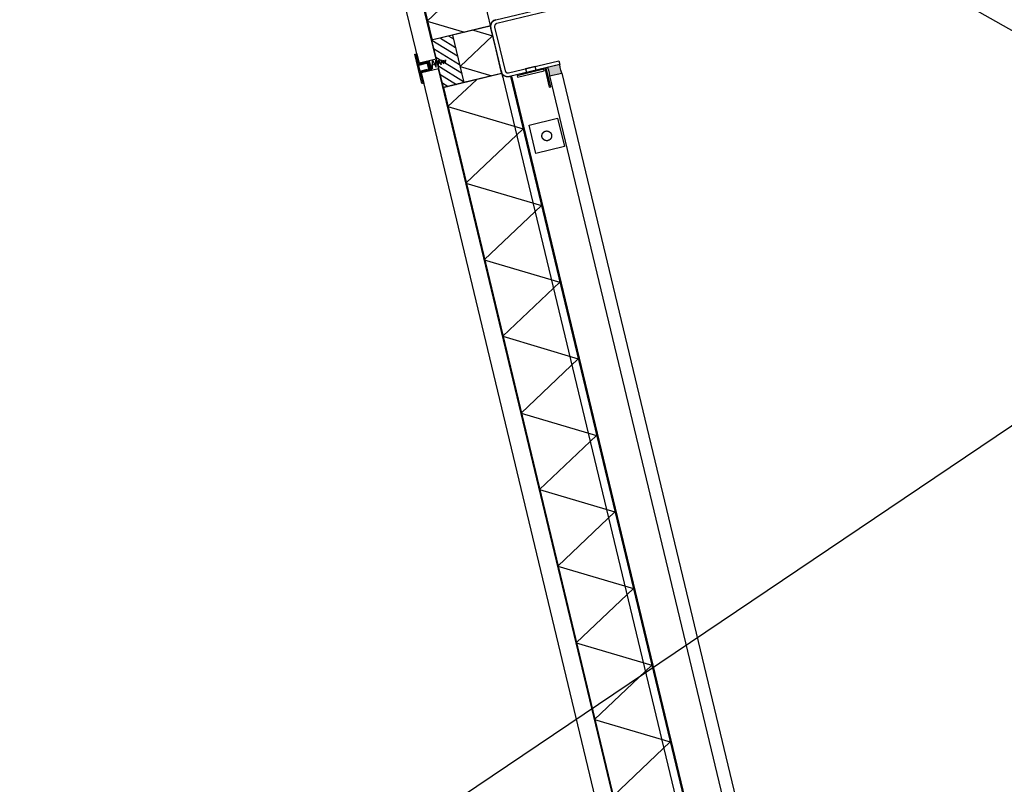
# Model space of a CAD drawing. Header units: millimetres. Extents: x 96940 to 101272, y 432237 to 434659.
# Tile 347 of 398: x 97307.996 to 97309.007, y 433592.051 to 433592.835. Entities that reach past the tile are written whole.
import ezdxf

# ---------------------------------------------------------------- set-up
doc = ezdxf.new("R2010")
doc.units = ezdxf.units.MM
for name, color, linetype in [('BL310---_BUKOZIJN', 1, 'Continuous'), ('Ondergrond_Nieuw_IP', 8, 'Continuous'), ('R_BN_N_Kabels_en_leidingen_maatvoering', 1, 'Continuous'), ('R_BN_T_N_Eindpunt_Voorziening', 1, 'Continuous'), ('R_BN_T_N_Kokersysteem_Coordinaten', 1, 'Continuous')]:
    doc.layers.add(name, color=color, linetype=linetype)
doc.layers.add('R_BN_T_N_Coordinaten', color=7, linetype='Continuous', lineweight=25)
doc.styles.get("Standard").update_dxf_attribs({"font": 'romans.shx'})
doc.dimstyles.new('RET 1-500', dxfattribs={"dimtxt": 1, "dimasz": 1, "dimexe": 0.3, "dimexo": 0, "dimgap": 0.3, "dimtad": 1, "dimdec": 3, "dimzin": 1, "dimtxsty": 'Standard', "dimcen": 0, "dimclrd": 1, "dimclre": 1, "dimclrt": 7, "dimaunit": 2, "dimadec": 4, "dimazin": 0, "dimtfac": 1, "dimtdec": 3, "dimtofl": 0, "dimtmove": 0, "dimatfit": 0, "dimfxl": 1, "dimarcsym": 0})

# ---------------------------------------------------------------- blocks, each defined once
blk = doc.blocks.new('PWK')
at = {"layer": 'BL310---_BUKOZIJN'}
blk.add_hatch(color=256, dxfattribs=at).paths.add_polyline_path([(6390, 3257), (6393, 3257.4), (6395.9, 3257.4), (6398.9, 3257), (6398.9, 3270), (6395.9, 3269.6), (6393, 3269.6), (6390, 3270)])
h = blk.add_hatch(dxfattribs=at)
h.set_pattern_fill('ANSI31', color=256, scale=2, angle=180, style=0)
h.set_pattern_definition([(45, (13781.5387, 4463.124), (-4.490128, 4.490128), [])])
h.paths.add_polyline_path([(6335, 3170), (6385, 3170), (6385, 3148), (6335, 3148)])
for p, q in [((6398.9, 3270), (7381.1, 3270)), ((6398.9, 3257), (7381.1, 3257)), ((6314.9, 3148), (6274.5, 3218)), ((6390, 3219), (7390, 3219)), ((6390.1, 3218), (7389.9, 3218)), ((6405.2, 3148.4), (6445.4, 3218)), ((6485.8, 3148), (6445.4, 3218)), ((6485.8, 3148), (6526.2, 3218)), ((6566.6, 3148), (6526.2, 3218)), ((6566.6, 3148), (6607, 3218)), ((6647.4, 3148), (6607, 3218)), ((6647.4, 3148), (6687.9, 3218)), ((6728.3, 3148), (6687.9, 3218)), ((6728.3, 3148), (6768.7, 3218)), ((6809.1, 3148), (6768.7, 3218)), ((6809.1, 3148), (6849.5, 3218)), ((6889.9, 3148), (6849.5, 3218)), ((6889.9, 3148), (6930.3, 3218)), ((6970.8, 3148), (6930.3, 3218)), ((6970.8, 3148), (7011.2, 3218)), ((7051.6, 3148), (7011.2, 3218)), ((7051.6, 3148), (7092, 3218)), ((7132.4, 3148), (7092, 3218)), ((5322, 3210), (6337, 3210)), ((6334.9, 3210.2), (6334.9, 3148)), ((6334.9, 3192.1), (6345.2, 3209.9)), ((6335, 3209.9), (6385, 3209.9)), ((6335, 3209.9), (6335, 3170.1)), ((6339, 3209.9), (6389, 3209.9)), ((6368.1, 3170.1), (6345.2, 3209.9)), ((6382, 3210), (7397, 3210)), ((6385, 3209.9), (6385, 3170.1)), ((6385.1, 3210.2), (6385.1, 3148)), ((6368.1, 3170.1), (6385.1, 3199.5)), ((6314.9, 3148), (6334.9, 3182.6)), ((6405.2, 3148.4), (6385.1, 3183.2)), ((6335, 3170.1), (6385, 3170.1)), ((6335, 3170), (6385, 3170)), ((6335, 3170), (6335, 3148)), ((6385, 3170), (6385, 3148)), ((6356.9, 3153), (6361.4, 3154)), ((6357.6, 3155.2), (6360.9, 3156.3)), ((6361.4, 3154), (6357.6, 3155.2)), ((6360.9, 3156.3), (6358, 3157.6)), ((6360.1, 3155.9), (6360, 3137.9)), ((6354.9, 3147.9), (5305.1, 3147.9)), ((5325.1, 3148.4), (6334.9, 3148.4)), ((5325.1, 3148), (6334.9, 3148)), ((6335, 3148), (6385, 3148)), ((6354.9, 3147.9), (6354.9, 3129.9)), ((6355.1, 3144.2), (6363, 3146.1)), ((6363.8, 3142.1), (6355.1, 3144.2)), ((6355.8, 3147.6), (6362.6, 3148.6)), ((6363, 3146.1), (6355.8, 3147.6)), ((6356.4, 3150.1), (6361.7, 3151.6)), ((6362.6, 3148.6), (6356.4, 3150.1)), ((6361.7, 3151.6), (6356.9, 3153)), ((7414.9, 3147.9), (6365.1, 3147.9)), ((6365.1, 3147.9), (6365.1, 3129.9)), ((6385.1, 3148.4), (7394.9, 3148.4)), ((6385.1, 3148), (7394.9, 3148)), ((6355, 3129.9), (6355, 3140.9)), ((6365, 3140.9), (6355, 3140.9)), ((6356, 3128.9), (6356, 3139.9)), ((6364, 3139.9), (6356, 3139.9)), ((6359.1, 3139.9), (6363.8, 3142.1)), ((6364, 3139.9), (6364, 3128.9)), ((6365, 3140.9), (6365, 3129.9)), ((6354.9, 3129.9), (5305.1, 3129.9)), ((6345, 3129.9), (6355, 3129.9)), ((6345, 3128.9), (6345, 3129.9)), ((6365, 3129.9), (6375.9, 3129.9)), ((7414.9, 3129.9), (6365.1, 3129.9)), ((6375.9, 3128.9), (6375.9, 3129.9))]:
    blk.add_line(p, q, dxfattribs=at)
blk.add_lwpolyline([(6334, 3270), (6334, 3217), (6334, 3216.9), (6334, 3216.9), (6334, 3216.8), (6334, 3216.8), (6334, 3216.7), (6334, 3216.7), (6334, 3216.6), (6334, 3216.6), (6334, 3216.5), (6334, 3216.5), (6334.1, 3216.4), (6334.1, 3216.4), (6334.1, 3216.3), (6334.1, 3216.3), (6334.1, 3216.2), (6334.1, 3216.2), (6334.1, 3216.1), (6334.1, 3216.1), (6334.2, 3216), (6334.2, 3216), (6334.2, 3215.9), (6334.2, 3215.9), (6334.2, 3215.8), (6334.3, 3215.8), (6334.3, 3215.7), (6334.3, 3215.7), (6334.3, 3215.6), (6334.4, 3215.6), (6334.4, 3215.5), (6334.4, 3215.5), (6334.4, 3215.5), (6334.5, 3215.4), (6334.5, 3215.4), (6334.5, 3215.3), (6334.5, 3215.3), (6334.6, 3215.2), (6334.6, 3215.2), (6334.6, 3215.2), (6334.7, 3215.1), (6334.7, 3215.1), (6334.7, 3215), (6334.8, 3215), (6334.8, 3215), (6334.8, 3214.9), (6334.9, 3214.9), (6334.9, 3214.8), (6335, 3214.8), (6335, 3214.8), (6335, 3214.7), (6335.1, 3214.7), (6335.1, 3214.7), (6335.2, 3214.6), (6335.2, 3214.6), (6335.2, 3214.6), (6335.3, 3214.5), (6335.3, 3214.5), (6335.4, 3214.5), (6335.4, 3214.5), (6335.5, 3214.4), (6335.5, 3214.4), (6335.5, 3214.4), (6335.6, 3214.4), (6335.6, 3214.3), (6335.7, 3214.3), (6335.7, 3214.3), (6335.8, 3214.3), (6335.8, 3214.2), (6335.9, 3214.2), (6335.9, 3214.2), (6336, 3214.2), (6336, 3214.2), (6336.1, 3214.1), (6336.1, 3214.1), (6336.2, 3214.1), (6336.2, 3214.1), (6336.3, 3214.1), (6336.3, 3214.1), (6336.4, 3214.1), (6336.4, 3214.1), (6336.5, 3214), (6336.5, 3214), (6336.6, 3214), (6336.6, 3214), (6336.7, 3214), (6336.7, 3214), (6336.8, 3214), (6336.8, 3214), (6336.9, 3214), (6336.9, 3214), (6337, 3214), (6360, 3214), (6383, 3214), (6383.1, 3214), (6383.1, 3214), (6383.2, 3214), (6383.2, 3214), (6383.3, 3214), (6383.3, 3214), (6383.4, 3214), (6383.4, 3214), (6383.5, 3214), (6383.5, 3214), (6383.6, 3214.1), (6383.6, 3214.1), (6383.7, 3214.1), (6383.7, 3214.1), (6383.8, 3214.1), (6383.8, 3214.1), (6383.9, 3214.1), (6383.9, 3214.1), (6384, 3214.2), (6384, 3214.2), (6384.1, 3214.2), (6384.1, 3214.2), (6384.2, 3214.2), (6384.2, 3214.3), (6384.3, 3214.3), (6384.3, 3214.3), (6384.4, 3214.3), (6384.4, 3214.4), (6384.5, 3214.4), (6384.5, 3214.4), (6384.5, 3214.4), (6384.6, 3214.5), (6384.6, 3214.5), (6384.7, 3214.5), (6384.7, 3214.5), (6384.8, 3214.6), (6384.8, 3214.6), (6384.8, 3214.6), (6384.9, 3214.7), (6384.9, 3214.7), (6385, 3214.7), (6385, 3214.8), (6385, 3214.8), (6385.1, 3214.8), (6385.1, 3214.9), (6385.2, 3214.9), (6385.2, 3215), (6385.2, 3215), (6385.3, 3215), (6385.3, 3215.1), (6385.3, 3215.1), (6385.4, 3215.2), (6385.4, 3215.2), (6385.4, 3215.2), (6385.5, 3215.3), (6385.5, 3215.3), (6385.5, 3215.4), (6385.5, 3215.4), (6385.6, 3215.5), (6385.6, 3215.5), (6385.6, 3215.5), (6385.6, 3215.6), (6385.7, 3215.6), (6385.7, 3215.7), (6385.7, 3215.7), (6385.7, 3215.8), (6385.8, 3215.8), (6385.8, 3215.9), (6385.8, 3215.9), (6385.8, 3216), (6385.8, 3216), (6385.9, 3216.1), (6385.9, 3216.1), (6385.9, 3216.2), (6385.9, 3216.2), (6385.9, 3216.3), (6385.9, 3216.3), (6385.9, 3216.4), (6385.9, 3216.4), (6386, 3216.5), (6386, 3216.5), (6386, 3216.6), (6386, 3216.6), (6386, 3216.7), (6386, 3216.7), (6386, 3216.8), (6386, 3216.8), (6386, 3216.9), (6386, 3216.9), (6386, 3217), (6386, 3270), (6390, 3270), (6390, 3217), (6390, 3216.9), (6390, 3216.8), (6390, 3216.6), (6390, 3216.5), (6390, 3216.4), (6390, 3216.3), (6389.9, 3216.1), (6389.9, 3216), (6389.9, 3215.9), (6389.9, 3215.8), (6389.9, 3215.7), (6389.8, 3215.5), (6389.8, 3215.4), (6389.8, 3215.3), (6389.8, 3215.2), (6389.7, 3215.1), (6389.7, 3215), (6389.7, 3214.8), (6389.6, 3214.7), (6389.6, 3214.6), (6389.5, 3214.5), (6389.5, 3214.4), (6389.4, 3214.3), (6389.4, 3214.2), (6389.3, 3214), (6389.3, 3213.9), (6389.2, 3213.8), (6389.2, 3213.7), (6389.1, 3213.6), (6389.1, 3213.5), (6389, 3213.4), (6388.9, 3213.3), (6388.9, 3213.2), (6388.8, 3213.1), (6388.7, 3213), (6388.7, 3212.9), (6388.6, 3212.8), (6388.5, 3212.7), (6388.4, 3212.6), (6388.4, 3212.5), (6388.3, 3212.4), (6388.2, 3212.3), (6388.1, 3212.2), (6388, 3212.1), (6387.9, 3212.1), (6387.9, 3212), (6387.8, 3211.9), (6387.7, 3211.8), (6387.6, 3211.7), (6387.5, 3211.6), (6387.4, 3211.6), (6387.3, 3211.5), (6387.2, 3211.4), (6387.1, 3211.3), (6387, 3211.3), (6386.9, 3211.2), (6386.8, 3211.1), (6386.7, 3211.1), (6386.6, 3211), (6386.5, 3210.9), (6386.4, 3210.9), (6386.3, 3210.8), (6386.2, 3210.8), (6386.1, 3210.7), (6386, 3210.7), (6385.8, 3210.6), (6385.7, 3210.6), (6385.6, 3210.5), (6385.5, 3210.5), (6385.4, 3210.4), (6385.3, 3210.4), (6385.2, 3210.3), (6385, 3210.3), (6384.9, 3210.3), (6384.8, 3210.2), (6384.7, 3210.2), (6384.6, 3210.2), (6384.5, 3210.2), (6384.3, 3210.1), (6384.2, 3210.1), (6384.1, 3210.1), (6384, 3210.1), (6383.9, 3210.1), (6383.7, 3210), (6383.6, 3210), (6383.5, 3210), (6383.4, 3210), (6383.2, 3210), (6383.1, 3210), (6383, 3210), (6360, 3210), (6337, 3210), (6336.9, 3210), (6336.8, 3210), (6336.6, 3210), (6336.5, 3210), (6336.4, 3210), (6336.3, 3210), (6336.1, 3210.1), (6336, 3210.1), (6335.9, 3210.1), (6335.8, 3210.1), (6335.7, 3210.1), (6335.5, 3210.2), (6335.4, 3210.2), (6335.3, 3210.2), (6335.2, 3210.2), (6335.1, 3210.3), (6335, 3210.3), (6334.8, 3210.3), (6334.7, 3210.4), (6334.6, 3210.4), (6334.5, 3210.5), (6334.4, 3210.5), (6334.3, 3210.6), (6334.2, 3210.6), (6334, 3210.7), (6333.9, 3210.7), (6333.8, 3210.8), (6333.7, 3210.8), (6333.6, 3210.9), (6333.5, 3210.9), (6333.4, 3211), (6333.3, 3211.1), (6333.2, 3211.1), (6333.1, 3211.2), (6333, 3211.3), (6332.9, 3211.3), (6332.8, 3211.4), (6332.7, 3211.5), (6332.6, 3211.6), (6332.5, 3211.6), (6332.4, 3211.7), (6332.3, 3211.8), (6332.2, 3211.9), (6332.1, 3212), (6332.1, 3212.1), (6332, 3212.1), (6331.9, 3212.2), (6331.8, 3212.3), (6331.7, 3212.4), (6331.6, 3212.5), (6331.6, 3212.6), (6331.5, 3212.7), (6331.4, 3212.8), (6331.3, 3212.9), (6331.3, 3213), (6331.2, 3213.1), (6331.1, 3213.2), (6331.1, 3213.3), (6331, 3213.4), (6330.9, 3213.5), (6330.9, 3213.6), (6330.8, 3213.7), (6330.8, 3213.8), (6330.7, 3213.9), (6330.7, 3214), (6330.6, 3214.2), (6330.6, 3214.3), (6330.5, 3214.4), (6330.5, 3214.5), (6330.4, 3214.6), (6330.4, 3214.7), (6330.3, 3214.8), (6330.3, 3215), (6330.3, 3215.1), (6330.2, 3215.2), (6330.2, 3215.3), (6330.2, 3215.4), (6330.2, 3215.5), (6330.1, 3215.7), (6330.1, 3215.8), (6330.1, 3215.9), (6330.1, 3216), (6330.1, 3216.1), (6330, 3216.3), (6330, 3216.4), (6330, 3216.5), (6330, 3216.6), (6330, 3216.8), (6330, 3216.9), (6330, 3217), (6330, 3270)], dxfattribs=at)
for points in [[(6390, 3257), (6393, 3257.4), (6395.9, 3257.4), (6398.9, 3257), (6398.9, 3270), (6395.9, 3269.6), (6393, 3269.6), (6390, 3270), (6390, 3270), (6390, 3257)], [(6390, 3255.7), (6390, 3254.2), (6410, 3254.2), (6410, 3255.7)], [(6443, 3255), (6473, 3255), (6473, 3225), (6443, 3225)], [(6389.9, 3245), (6386, 3245), (6386, 3235), (6389.9, 3235)], [(6392.4, 3253), (6390.9, 3253), (6390.9, 3225), (6392.4, 3225)], [(6458, 3235), (6457.9, 3235), (6457.8, 3235), (6457.7, 3235), (6457.7, 3235), (6457.6, 3235), (6457.5, 3235), (6457.4, 3235), (6457.3, 3235.1), (6457.2, 3235.1), (6457.1, 3235.1), (6457, 3235.1), (6457, 3235.1), (6456.9, 3235.1), (6456.8, 3235.2), (6456.7, 3235.2), (6456.6, 3235.2), (6456.5, 3235.2), (6456.5, 3235.2), (6456.4, 3235.3), (6456.3, 3235.3), (6456.2, 3235.3), (6456.1, 3235.4), (6456, 3235.4), (6456, 3235.4), (6455.9, 3235.5), (6455.8, 3235.5), (6455.7, 3235.5), (6455.7, 3235.6), (6455.6, 3235.6), (6455.5, 3235.7), (6455.4, 3235.7), (6455.4, 3235.8), (6455.3, 3235.8), (6455.2, 3235.9), (6455.1, 3235.9), (6455.1, 3236), (6455, 3236), (6454.9, 3236.1), (6454.9, 3236.1), (6454.8, 3236.2), (6454.7, 3236.2), (6454.7, 3236.3), (6454.6, 3236.3), (6454.5, 3236.4), (6454.5, 3236.5), (6454.4, 3236.5), (6454.3, 3236.6), (6454.3, 3236.7), (6454.2, 3236.7), (6454.2, 3236.8), (6454.1, 3236.9), (6454.1, 3236.9), (6454, 3237), (6454, 3237.1), (6453.9, 3237.1), (6453.9, 3237.2), (6453.8, 3237.3), (6453.8, 3237.4), (6453.7, 3237.4), (6453.7, 3237.5), (6453.6, 3237.6), (6453.6, 3237.7), (6453.5, 3237.7), (6453.5, 3237.8), (6453.5, 3237.9), (6453.4, 3238), (6453.4, 3238), (6453.4, 3238.1), (6453.3, 3238.2), (6453.3, 3238.3), (6453.3, 3238.4), (6453.2, 3238.5), (6453.2, 3238.5), (6453.2, 3238.6), (6453.2, 3238.7), (6453.1, 3238.8), (6453.1, 3238.9), (6453.1, 3239), (6453.1, 3239), (6453.1, 3239.1), (6453.1, 3239.2), (6453, 3239.3), (6453, 3239.4), (6453, 3239.5), (6453, 3239.6), (6453, 3239.7), (6453, 3239.7), (6453, 3239.8), (6453, 3239.9), (6453, 3240), (6453, 3240.1), (6453, 3240.2), (6453, 3240.3), (6453, 3240.4), (6453, 3240.4), (6453, 3240.5), (6453, 3240.6), (6453, 3240.7), (6453.1, 3240.8), (6453.1, 3240.9), (6453.1, 3241), (6453.1, 3241), (6453.1, 3241.1), (6453.1, 3241.2), (6453.2, 3241.3), (6453.2, 3241.4), (6453.2, 3241.5), (6453.2, 3241.5), (6453.3, 3241.6), (6453.3, 3241.7), (6453.3, 3241.8), (6453.4, 3241.9), (6453.4, 3242), (6453.4, 3242), (6453.5, 3242.1), (6453.5, 3242.2), (6453.5, 3242.3), (6453.6, 3242.4), (6453.6, 3242.4), (6453.7, 3242.5), (6453.7, 3242.6), (6453.8, 3242.7), (6453.8, 3242.7), (6453.9, 3242.8), (6453.9, 3242.9), (6454, 3242.9), (6454, 3243), (6454.1, 3243.1), (6454.1, 3243.1), (6454.2, 3243.2), (6454.2, 3243.3), (6454.3, 3243.3), (6454.3, 3243.4), (6454.4, 3243.5), (6454.5, 3243.5), (6454.5, 3243.6), (6454.6, 3243.7), (6454.7, 3243.7), (6454.7, 3243.8), (6454.8, 3243.8), (6454.9, 3243.9), (6454.9, 3243.9), (6455, 3244), (6455.1, 3244), (6455.1, 3244.1), (6455.2, 3244.1), (6455.3, 3244.2), (6455.4, 3244.2), (6455.4, 3244.3), (6455.5, 3244.3), (6455.6, 3244.4), (6455.7, 3244.4), (6455.7, 3244.5), (6455.8, 3244.5), (6455.9, 3244.5), (6456, 3244.6), (6456, 3244.6), (6456.1, 3244.6), (6456.2, 3244.7), (6456.3, 3244.7), (6456.4, 3244.7), (6456.5, 3244.8), (6456.5, 3244.8), (6456.6, 3244.8), (6456.7, 3244.8), (6456.8, 3244.9), (6456.9, 3244.9), (6457, 3244.9), (6457, 3244.9), (6457.1, 3244.9), (6457.2, 3244.9), (6457.3, 3245), (6457.4, 3245), (6457.5, 3245), (6457.6, 3245), (6457.7, 3245), (6457.7, 3245), (6457.8, 3245), (6457.9, 3245), (6458, 3245), (6458.1, 3245), (6458.2, 3245), (6458.3, 3245), (6458.3, 3245), (6458.4, 3245), (6458.5, 3245), (6458.6, 3245), (6458.7, 3245), (6458.8, 3244.9), (6458.9, 3244.9), (6459, 3244.9), (6459, 3244.9), (6459.1, 3244.9), (6459.2, 3244.9), (6459.3, 3244.8), (6459.4, 3244.8), (6459.5, 3244.8), (6459.5, 3244.8), (6459.6, 3244.7), (6459.7, 3244.7), (6459.8, 3244.7), (6459.9, 3244.6), (6460, 3244.6), (6460, 3244.6), (6460.1, 3244.5), (6460.2, 3244.5), (6460.3, 3244.5), (6460.3, 3244.4), (6460.4, 3244.4), (6460.5, 3244.3), (6460.6, 3244.3), (6460.6, 3244.2), (6460.7, 3244.2), (6460.8, 3244.1), (6460.9, 3244.1), (6460.9, 3244), (6461, 3244), (6461.1, 3243.9), (6461.1, 3243.9), (6461.2, 3243.8), (6461.3, 3243.8), (6461.3, 3243.7), (6461.4, 3243.7), (6461.5, 3243.6), (6461.5, 3243.5), (6461.6, 3243.5), (6461.7, 3243.4), (6461.7, 3243.3), (6461.8, 3243.3), (6461.8, 3243.2), (6461.9, 3243.1), (6461.9, 3243.1), (6462, 3243), (6462, 3242.9), (6462.1, 3242.9), (6462.1, 3242.8), (6462.2, 3242.7), (6462.2, 3242.7), (6462.3, 3242.6), (6462.3, 3242.5), (6462.4, 3242.4), (6462.4, 3242.4), (6462.5, 3242.3), (6462.5, 3242.2), (6462.5, 3242.1), (6462.6, 3242), (6462.6, 3242), (6462.6, 3241.9), (6462.7, 3241.8), (6462.7, 3241.7), (6462.7, 3241.6), (6462.8, 3241.5), (6462.8, 3241.5), (6462.8, 3241.4), (6462.8, 3241.3), (6462.9, 3241.2), (6462.9, 3241.1), (6462.9, 3241), (6462.9, 3241), (6462.9, 3240.9), (6462.9, 3240.8), (6463, 3240.7), (6463, 3240.6), (6463, 3240.5), (6463, 3240.4), (6463, 3240.4), (6463, 3240.3), (6463, 3240.2), (6463, 3240.1), (6463, 3240), (6463, 3239.9), (6463, 3239.8), (6463, 3239.7), (6463, 3239.7), (6463, 3239.6), (6463, 3239.5), (6463, 3239.4), (6463, 3239.3), (6462.9, 3239.2), (6462.9, 3239.1), (6462.9, 3239), (6462.9, 3239), (6462.9, 3238.9), (6462.9, 3238.8), (6462.8, 3238.7), (6462.8, 3238.6), (6462.8, 3238.5), (6462.8, 3238.5), (6462.7, 3238.4), (6462.7, 3238.3), (6462.7, 3238.2), (6462.6, 3238.1), (6462.6, 3238), (6462.6, 3238), (6462.5, 3237.9), (6462.5, 3237.8), (6462.5, 3237.7), (6462.4, 3237.7), (6462.4, 3237.6), (6462.3, 3237.5), (6462.3, 3237.4), (6462.2, 3237.4), (6462.2, 3237.3), (6462.1, 3237.2), (6462.1, 3237.1), (6462, 3237.1), (6462, 3237), (6461.9, 3236.9), (6461.9, 3236.9), (6461.8, 3236.8), (6461.8, 3236.7), (6461.7, 3236.7), (6461.7, 3236.6), (6461.6, 3236.5), (6461.5, 3236.5), (6461.5, 3236.4), (6461.4, 3236.3), (6461.3, 3236.3), (6461.3, 3236.2), (6461.2, 3236.2), (6461.1, 3236.1), (6461.1, 3236.1), (6461, 3236), (6460.9, 3236), (6460.9, 3235.9), (6460.8, 3235.9), (6460.7, 3235.8), (6460.6, 3235.8), (6460.6, 3235.7), (6460.5, 3235.7), (6460.4, 3235.6), (6460.3, 3235.6), (6460.3, 3235.5), (6460.2, 3235.5), (6460.1, 3235.5), (6460, 3235.4), (6460, 3235.4), (6459.9, 3235.4), (6459.8, 3235.3), (6459.7, 3235.3), (6459.6, 3235.3), (6459.5, 3235.2), (6459.5, 3235.2), (6459.4, 3235.2), (6459.3, 3235.2), (6459.2, 3235.2), (6459.1, 3235.1), (6459, 3235.1), (6459, 3235.1), (6458.9, 3235.1), (6458.8, 3235.1), (6458.7, 3235.1), (6458.6, 3235), (6458.5, 3235), (6458.4, 3235), (6458.3, 3235), (6458.3, 3235), (6458.2, 3235), (6458.1, 3235)], [(6375.9, 3128.9), (6375.9, 3127.9), (6345, 3127.9), (6345, 3128.9), (6356, 3128.9), (6356, 3136.9), (6357, 3136.9), (6357, 3128.9), (6363, 3128.9), (6363, 3136.9), (6364, 3136.9), (6364, 3128.9), (6375.9, 3128.9)], [(6363, 3137.9), (6363, 3138.9), (6360, 3139.9), (6357, 3138.9), (6357, 3137.9)]]:
    blk.add_lwpolyline(points, close=True, dxfattribs=at)
blk.add_arc((6336.9, 3216.9), 7, 180, 253.3985, dxfattribs=at)

msp = doc.modelspace()

# ---------------------------------------------------------------- hatches: boundary and pattern name
at = {"layer": 'Ondergrond_Nieuw_IP'}
h = msp.add_hatch(dxfattribs=at)
h.set_pattern_fill('DSV5_19', color=256, scale=0.5, style=0)
h.set_pattern_definition([(160.346175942, (0.4395, 0.23445), (-4.499999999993, 1.499999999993), [0.17415, -22.124953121]), (57.99461679, (0.1875, 1.10155), (4.49999999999, 7.500000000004), [0.221115, -13.929856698]), (139.76364169, (1.3761, 1.23405), (-9.000000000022, 7.499999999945), [0.1512, -25.392879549]), (90, (1.376, 1.0564), (-1.5, 9e-17), [0.177555, -1.322445]), (5.856013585, (1.15425, 0.498), (43.4999999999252, 4.5000000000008), [0.22965, -58.5772373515]), (102.200468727, (1.44735, 0.22275), (-7.4999999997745, 34.5000000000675), [0.3057, -56.4767796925]), (130.601294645, (0.94335, 0.3516), (-1.5, 1.5), [0.162, -13.667316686]), (114.44395478, (0.7676, 1.1074), (-1.499999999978, 3.00000000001), [0.2124, -17.9121689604]), (155.376435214, (0.67965, 1.3008), (-16.499999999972, 7.49999999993), [0.15465, -39.446486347]), (28.810793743, (1.1985, 0.9588), (13.499999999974, 7.499999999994), [0.202635, -34.0355016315]), (173.884496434, (0.6328, 0.8965), (-28.499999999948, 2.999999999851), [0.33, -41.910383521]), (157.166345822, (0.3339, 0.08763), (-17.99999999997, 7.500000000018), [0.19695, -30.726342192]), (11.309932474, (0.7207, 0.45117), (6, 1.5), [0.11951, -7.5290192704]), (17.878696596, (0.30465, 1.2891), (4.4999999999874, 1.500000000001), [0.24645, -48.6130424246]), (154.653824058, (1.1985, 0.9588), (-25.49999999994, 12.000000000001), [0.1866, -31.3490940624]), (175.601294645, (1.09575, 0.3399), (-1.499999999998, 4e-14), [0.15285, -19.4047572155]), (40.601294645, (0.6387, 0.8907), (1.499999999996, 1.5), [0.108045, -13.721271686]), (51.842773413, (1.03125, 1.04535), (10.499999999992, 13.500000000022), [0.3639, -26.342840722]), (72.255328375, (0.72075, 0.9609), (10.499999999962, 32.999999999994), [0.15375, -39.219464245]), (54.162347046, (0.33405, 0.087885), (7.499999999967, 10.499999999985), [0.18045, -33.124954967]), (69.44395478, (0.54495, 0.10547), (1.499999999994, 4.500000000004), [0.25035, -12.565655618]), (69.67686317, (1.09575, 0.3399), (10.4999999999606, 28.4999999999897), [0.16875, -43.0197901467]), (21.447736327, (1.16595, 0.11133), (7.499999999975, 3.0000000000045), [0.30255, -44.8222768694]), (9.46232221, (0.8847, 0.06445), (7.5, 1.5), [0.28515, -8.8389937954]), (51.709836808, (0.63285, 0.3399), (16.4999999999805, 21.000000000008), [0.14184, -36.1693153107]), (124.508522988, (0.3045, 0.9315), (-13.500000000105, 19.499999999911), [0.2064, -28.9183317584]), (47.489552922, (0.1524, 0.1641), (14.999999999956, 16.50000000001), [0.18255, -24.235680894]), (173.018942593, (0.88485, 0.064575), (-61.4999999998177, 7.500000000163), [0.33645, -73.712520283])])
h.paths.add_polyline_path([(97330.26984, 433506.62984), (97346.51407, 433510.53089), (97346.30391, 433511.40601), (97330.9348, 433507.71512), (97310.85477, 433591.32985, -0.0596941), (97309.22114, 433605.2962), (97308.95039, 433605.17041, -0.0039806), (97308.32141, 433604.88426, 0.0579611), (97309.97965, 433591.11969)])

# ---------------------------------------------------------------- linework, layer by layer
at = {"layer": 'Ondergrond_Nieuw_IP', "extrusion": (0, 0, -1)}
msp.add_arc((-97368.3209, 433605.13031), 60, 346.4961678, 359.7650364, dxfattribs=at)
at = {"layer": 'R_BN_T_N_Eindpunt_Voorziening', "color": 1}
msp.add_lwpolyline([(97311.64045, 433590.19944, 0.25, 0.25, 0), (97309.3068, 433589.63901, 5, 5, 0)], format="xyseb", dxfattribs=at)

# ---------------------------------------------------------------- block references
at = {"layer": 'R_BN_T_N_Eindpunt_Voorziening', "color": 1, "xscale": 0.0009999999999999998, "yscale": 0.0009999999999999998, "zscale": 0.0009999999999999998, "rotation": 283.5038322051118}
msp.add_blockref('PWK', (97303.87849, 433598.23921), dxfattribs=at)

# ---------------------------------------------------------------- leaders
at = {"layer": 'R_BN_N_Kabels_en_leidingen_maatvoering', "color": 1, "annotation_type": 0, "has_hookline": 1, "hookline_direction": 0, "text_width": 10.7619}
msp.add_leader([(97301.63239, 433597.0135), (97314.60034, 433589.65441), (97314.90034, 433589.65441)], dimstyle='RET 1-500', override={"dimasz": 0.3, "dimexe": 0, "dimzin": 0, "dimtofl": 1, "dimatfit": 2}, dxfattribs=at)
at = {"layer": 'R_BN_T_N_Coordinaten', "annotation_type": 0, "has_hookline": 1, "hookline_direction": 0, "text_width": 10.71429}
msp.add_leader([(97297.96306, 433594.13177), (97314.23014, 433590.57613)], dimstyle='RET 1-500', override={"dimexe": 0, "dimzin": 0, "dimtofl": 1, "dimatfit": 2}, dxfattribs=at)
at = {"layer": 'R_BN_T_N_Kokersysteem_Coordinaten', "color": 7, "annotation_type": 0, "has_hookline": 1, "hookline_direction": 0}
for points, text_width in [([(97303.32221, 433588.95833), (97311.22224, 433596.75231), (97311.72224, 433596.75231)], 5.35714), ([(97303.61166, 433588.78109), (97311.71029, 433594.23481), (97312.21029, 433594.23481)], 5.21429)]:
    msp.add_leader(points, dimstyle='RET 1-500', override={"dimasz": 0.5, "dimexe": 0, "dimzin": 0, "dimtofl": 1, "dimatfit": 2}, dxfattribs=dict(at, text_width=text_width))

doc.saveas('drawing.dxf')
